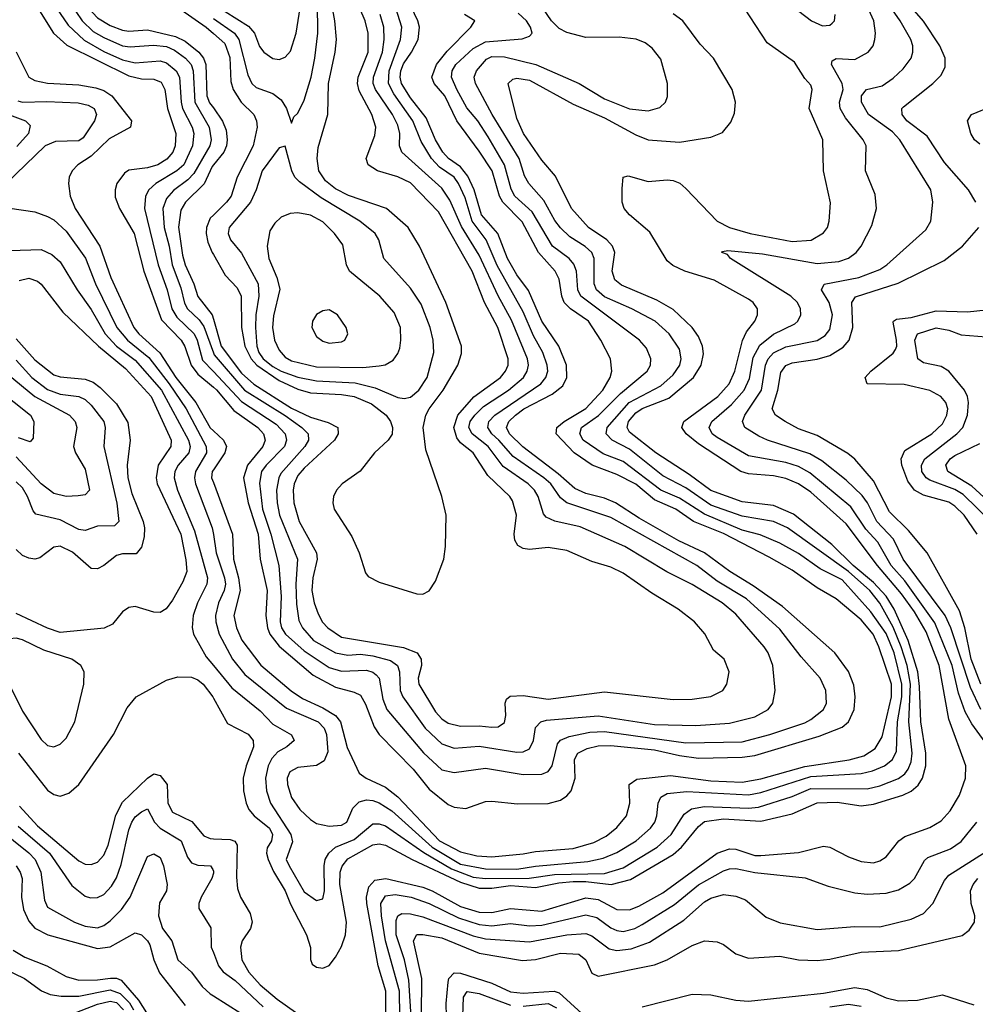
# Model space of a CAD drawing. Header units: inches. Extents: x 884549 to 1028252, y 526810 to 653624.
# Tile 814 of 1056: x 969381 to 972435, y 616568 to 619713. Entities that reach past the tile are written whole.
import ezdxf

# ---------------------------------------------------------------- set-up
doc = ezdxf.new("R2010")
doc.units = ezdxf.units.IN
doc.header["$MEASUREMENT"] = 0
doc.layers.add('A9661', color=7, linetype='Continuous')
doc.layers.add('A9671', color=7, linetype='Continuous')

msp = doc.modelspace()

# ---------------------------------------------------------------- linework, layer by layer
at = {"layer": 'A9661', "color": 5}
for points, elevation in [([(969402.5, 620000), (969410, 619998.7), (969450, 619977.6), (969500, 619900), (969550, 619842.3), (969601.1, 619750), (969630, 619719.5), (969670, 619695.2), (969710, 619680.2), (969730, 619677.2), (969790, 619681), (969879.2, 619659.2), (969910, 619644.6), (969953.4, 619610), (969968.8, 619590), (969976.1, 619570), (969979.4, 619470), (969988.1, 619448.1), (970000, 619431.3)], 2980), ([(969530.8, 620000), (969570, 619951.8), (969616.5, 619910), (969650, 619864.2), (969685.6, 619825.6), (969726.2, 619806.2), (969810, 619793.2), (969850, 619778.7), (969976.8, 619690), (970000, 619669.8)], 3020), ([(969520.6, 619800.6), (969580.7, 619710), (969616.2, 619676.2), (969650, 619656.1), (969710, 619630.3), (969733.7, 619626.3), (969808.4, 619631.6), (969850, 619627.3), (969876.1, 619616.1), (969911.4, 619590), (969928.9, 619570), (969936, 619550), (969940.6, 619450), (969987, 619370), (969993.4, 619330), (969988.9, 619310), (969938.2, 619221.8), (969918.7, 619201.3), (969872.3, 619167.7), (969850, 619142), (969838.9, 619110), (969842.9, 619050), (969858.7, 618990), (969868.3, 618930), (969896.5, 618856.5), (969907.8, 618807.8), (969917.1, 618790), (969954.5, 618754.5), (969970, 618733.4), (970000, 618648.8)], 2960), ([(969485.1, 619770), (969535.8, 619695.8), (969587.5, 619647.5), (969650, 619611.5), (969710, 619585.4), (969750, 619575.7), (969830, 619581.9), (969850, 619575.2), (969881.1, 619550), (969892.3, 619530), (969896.8, 619450), (969901.7, 619430), (969932.2, 619370), (969937.2, 619350), (969933.5, 619310), (969905.4, 619250), (969883.3, 619230), (969816.1, 619190), (969793.6, 619170), (969783.4, 619150), (969779.9, 619110), (969823.4, 618930), (969852.5, 618850), (969867.2, 618790), (969882.9, 618762.9), (969938.4, 618710), (969948.8, 618690), (969965.9, 618625.9), (970000, 618589.6)], 2940), ([(969439.2, 619750), (969489, 619670), (969531.9, 619631.9), (969730, 619533.7), (969770, 619524.5), (969810, 619523.7), (969833.4, 619513.4), (969845.1, 619490), (969853.8, 619430), (969879.8, 619350), (969878.2, 619310), (969870.7, 619290), (969851.7, 619268.3), (969822.1, 619250), (969790, 619240.5), (969730, 619233.1), (969716.5, 619223.5), (969692.1, 619190), (969686.4, 619170), (969686.4, 619146.4), (969699.9, 619110), (969746.9, 619030), (969778.4, 618910), (969834.8, 618754.8), (969897.1, 618690), (969908.9, 618668.9), (969929.1, 618610), (969950, 618581), (970000, 618539)], 2920), ([(969370, 619610.2), (969410, 619530.2), (969430, 619519), (969470, 619510.4), (969570, 619504.8), (969624.2, 619495.8), (969650, 619487.5), (969675.4, 619470), (969738.5, 619390), (969735.8, 619370), (969667.2, 619332.8), (969610, 619277.7), (969567.4, 619250), (969549, 619231), (969539.3, 619210), (969537.3, 619190), (969542.8, 619150), (969558.9, 619110), (969637.6, 618990), (969672.7, 618890), (969745.6, 618730), (969761.9, 618710), (969829.3, 618649.3), (969880.3, 618570), (969944.5, 618490), (969990, 618409), (970000, 618399.9)], 2880), ([(969374.7, 619454.7), (969390, 619449.8), (969467.6, 619452.4), (969568.1, 619448.1), (969600.5, 619440.5), (969619.4, 619430), (969626.1, 619410), (969620.1, 619390), (969583.6, 619336.4), (969570, 619326), (969495.6, 619324.4), (969462.1, 619310), (969338, 619190)], 2860), ([(969310, 619423.3), (969399.2, 619390), (969414.9, 619374.9), (969409, 619350), (969371.6, 619308.4)], 2840), ([(970000, 619249.3), (969995.8, 619244.2), (969970.7, 619189.3), (969910.8, 619130), (969895.6, 619104.4), (969889.1, 619050.9), (969901.4, 618961.4), (969909.7, 618929.7), (969937.3, 618870), (969950, 618829), (969996.2, 618770), (970000, 618757)], 2980), ([(969350, 619111.3), (969430, 619099.1), (969470, 619084.6), (969490, 619074.4), (969530, 619037.8), (969591.6, 618951.6), (969623.9, 618870), (969691.4, 618730), (969725.6, 618690), (969794, 618634), (969858.9, 618550), (969913.1, 618470), (969977.5, 618350), (969977.8, 618330), (969942.6, 618270), (969939.8, 618250), (969943.1, 618230), (969996.6, 618090), (970000, 618068.6)], 2860), ([(970000, 619088.6), (969990, 619078.8), (969978.6, 619050), (969977.5, 619030), (969982.2, 619002.2), (969995.8, 618970), (970000, 618962.7)], 3020), ([(969350, 618975.7), (969450, 618979), (969483.7, 618963.7), (969510, 618939.5), (969564.4, 618850), (969610, 618788), (969654.8, 618710), (969690.4, 618670.4), (969750, 618625.2), (969834, 618530), (969920.3, 618370), (969926.2, 618350), (969921.5, 618330), (969887.1, 618290), (969876.5, 618270), (969874.5, 618250), (969885.6, 618210), (969939.9, 618079.9), (969981, 617930), (969979.1, 617910), (969949, 617850), (969935.8, 617810), (969931.9, 617771.9), (969936.4, 617750), (969977.6, 617677.6), (970000, 617650.4)], 2840), ([(969379.9, 618880.1), (969410, 618887.8), (969438.2, 618878.2), (969450, 618868.8), (969519.3, 618779.3), (969633.1, 618670), (969719, 618599), (969801.7, 618510), (969865.4, 618370), (969864, 618350), (969823.4, 618290), (969817.1, 618250), (969820.5, 618230), (969896.3, 618070), (969912.5, 617987.5), (969914.9, 617950), (969902.7, 617917.3), (969870, 617858.5), (969849.2, 617830.8), (969830, 617819.9), (969810, 617820.5), (969750, 617838.3), (969730, 617835.2), (969710, 617821.3), (969678, 617782), (969650.6, 617769.4), (969510, 617755.7), (969470, 617769.2), (969370, 617816.1)], 2820), ([(969370, 618693.9), (969430, 618626.7), (969490, 618579.1), (969510, 618572.2), (969590, 618564.8), (969615.5, 618555.5), (969638.6, 618538.6), (969690, 618485.8), (969726.7, 618426.7), (969734.3, 618370), (969724.6, 618290), (969727.2, 618250), (969739.9, 618199.9), (969776.2, 618110), (969780.5, 618090), (969779.1, 618060.9), (969770, 618028.6), (969753.1, 618006.9), (969710, 618006.7), (969690, 618001.7), (969650, 617969.3), (969630, 617958.7), (969610, 617960.2), (969550, 618012.3), (969510, 618031.5), (969490, 618028.2), (969445.8, 617994.2), (969430, 617989.9), (969410, 617992.8), (969390, 618001.6), (969370, 618021)], 2780), ([(969320.2, 618600.2), (969429.9, 618509.9), (969540.4, 618450), (969558.4, 618430), (969564.2, 618410), (969552.9, 618350), (969559.3, 618330), (969590, 618277.3), (969604.2, 618210), (969590, 618195.2), (969568.3, 618191.7), (969530, 618190.4), (969490, 618199.6), (969450, 618230.3), (969370, 618316.6)], 2740), ([(969370, 618625.7), (969419.5, 618570), (969470, 618531.8), (969510, 618516.9), (969570, 618509), (969590, 618500.1), (969610, 618481.7), (969649.7, 618430), (969654.2, 618410), (969650.1, 618350), (969691.7, 618168.4), (969697.6, 618110), (969683.7, 618096.3), (969630, 618095.6), (969590, 618081.3), (969570, 618085.1), (969510, 618115.6), (969433.1, 618133.1), (969424, 618144), (969406.2, 618190), (969390, 618217.3), (969370, 618237)], 2760), ([(969263.3, 618570), (969416.1, 618450), (969425.9, 618430), (969424.1, 618375.9), (969414.8, 618365.2), (969377.6, 618377.6)], 2720), ([(970000, 618275.2), (969996.5, 618270), (969994.3, 618250), (970000, 618234.7)], 2880), ([(969377.6, 617370), (969470, 617251.9), (969490, 617238.4), (969510, 617232.8), (969537.9, 617242.1), (969570, 617270.2), (969681.2, 617430), (969725.1, 617514.9), (969753, 617550), (969850, 617603.5), (969886.4, 617613.6), (969930, 617612.3), (969950, 617603.8), (969967, 617590), (969997.9, 617550), (970000, 617546.2)], 2820), ([(969380.6, 617200.6), (969437.9, 617137.9), (969570, 617026.4), (969590, 617015.6), (969610, 617013.9), (969630, 617021.9), (969650, 617043.7), (969663.5, 617076.5), (969688, 617172), (969710, 617213.6), (969790, 617290.2), (969810, 617304.2), (969830, 617299), (969852.1, 617270), (969854.6, 617210), (969870, 617181.8), (969931.7, 617151.7), (969970, 617106), (969990, 617097.3), (970000, 617096.7)], 2780), ([(969376.4, 617136.4), (969476.7, 617050), (969547.4, 616947.4), (969590, 616913.2), (969607.7, 616907.7), (969630, 616908.7), (969650, 616918.8), (969674.7, 616945.3), (969690, 616971.8), (969705.5, 617014.5), (969730, 617125.5), (969739.3, 617150), (969750, 617166.1), (969770, 617183), (969790, 617191.7), (969812.3, 617150), (969830, 617130), (969897.2, 617090), (969917.7, 617037.7), (969930, 617019.8), (969950, 617012), (969990.5, 617010.5), (969998.5, 616998.5), (970000, 616993.4)], 2760), ([(969310.9, 617130), (969410, 617051.6), (969431, 617030), (969449.1, 616990), (969460.1, 616900.1), (969470, 616877.6), (969556.5, 616830), (969590, 616817.2), (969630, 616812.3), (969650, 616819.4), (969670, 616833.9), (969706.2, 616870), (969733.9, 616910), (969790, 617040.2), (969810, 617048.2), (969830, 617036.3), (969841.2, 617010), (969852.8, 616950), (969850.1, 616930), (969827.7, 616892.3), (969824.5, 616850), (969837.7, 616810), (969866.9, 616770), (969886.7, 616710), (969930, 616670.1), (969964.2, 616624.2), (969990, 616600.6), (970000, 616594.4)], 2740), ([(969369.8, 617009.8), (969383.1, 616990), (969388.6, 616970), (969386.8, 616910), (969393.5, 616870), (969410, 616833.2), (969430, 616810.8), (969471, 616790), (969630, 616746.1), (969670, 616751.5), (969750, 616795.9), (969770, 616789.7), (969790, 616770.6), (969797.1, 616757.1), (969810, 616709.3), (969828.2, 616668.2), (969910, 616563.4)], 2720), ([(970000, 616986.4), (969995.2, 616970), (969961, 616910), (969954, 616890), (969953.9, 616873.9), (969992.1, 616812.1), (969993.4, 616750), (970000, 616733)], 2760), ([(969360.6, 616740.6), (969398, 616718), (969468, 616690), (969530, 616656.1), (969570, 616644.9), (969630, 616645.4), (969671.6, 616651.6), (969690, 616651.6), (969705.1, 616645.1), (969760.4, 616580.4), (969830, 616471.5)], 2680), ([(969330, 616682.5), (969396, 616650), (969451.1, 616611.1), (969478.6, 616598.6), (969513.3, 616593.3), (969570, 616593.2), (969670, 616613.8), (969701.9, 616601.9), (969731.9, 616571.9), (969745, 616550)], 2660), ([(969544.7, 616535.3), (969630, 616567.7), (969670, 616577.2), (969690, 616573.5), (969712.7, 616550)], 2640)]:
    msp.add_lwpolyline(points, dxfattribs=dict(at, elevation=elevation))
at = {"layer": 'A9661', "color": 5, "elevation": 2840}
msp.add_lwpolyline([(969370, 617737.1), (969350, 617735), (969330, 617715.6), (969322.9, 617690), (969324.2, 617650), (969338.2, 617610), (969390, 617504.1), (969450, 617413.2), (969470, 617394.9), (969490, 617390.2), (969510, 617398.3), (969530, 617417.6), (969557.6, 617470), (969586.2, 617590), (969587.7, 617630), (969576.4, 617650), (969548.2, 617670), (969458.6, 617698.6), (969390, 617732.3)], close=True, dxfattribs=at)
at = {"layer": 'A9671', "color": 5}
for points, elevation in [([(970000, 619716.8), (970067.4, 619670), (970081.7, 619650), (970110, 619536.9), (970123.4, 619510), (970136.9, 619496.9), (970190, 619477.3), (970216.9, 619456.9), (970233.7, 619430), (970250, 619382.8), (970257.4, 619402.6), (970270, 619414.9), (970290, 619455.8), (970312.2, 619530), (970324.3, 619590), (970333.7, 619670), (970333.2, 619766.8), (970327.5, 619850), (970317.9, 619890), (970285.2, 619985.2), (970278.1, 620000)], 3040), ([(970000, 619762.9), (970112.6, 619692.6), (970131.7, 619670), (970147.8, 619627.8), (970161.5, 619610), (970190, 619589.5), (970210, 619586.7), (970230, 619593.4), (970246.9, 619613.1), (970265, 619670), (970287.1, 619812.9), (970281.4, 619890), (970272, 619932), (970237.5, 620000)], 3060), ([(970000, 618962.7), (970037.5, 618897.5), (970076.4, 618856.4), (970089.4, 618830), (970089.6, 618730), (970100.7, 618670), (970120.7, 618630), (970139, 618610), (970210, 618561), (970270, 618533.3), (970310, 618521.5), (970410, 618516.2), (970450, 618509.1), (970505.6, 618485.6), (970552.5, 618450), (970566.3, 618430), (970572.8, 618410), (970571.2, 618388.8), (970558.5, 618370), (970515, 618330), (970468.8, 618271.2), (970411.8, 618230), (970393.5, 618210), (970384.3, 618190), (970382.3, 618170), (970386.3, 618150), (970442.7, 618062.7), (970466.3, 618010), (970485.8, 617945.7), (970494.4, 617934.4), (970530, 617916), (970650, 617879), (970670, 617878), (970690, 617888.4), (970710, 617919.1), (970737.1, 617990), (970742.3, 618030), (970744.3, 618130), (970730.5, 618190), (970678.8, 618338.8), (970670.6, 618410.6), (970679.3, 618450), (970689.9, 618470), (970734.4, 618530), (970781, 618610), (970793, 618647), (970793.1, 618670), (970742.8, 618810), (970658.4, 618990), (970623.1, 619050), (970553.1, 619110), (970431.6, 619151.6), (970390, 619173.4), (970358.4, 619198.4), (970337.4, 619230), (970331.3, 619270), (970334.5, 619305.5), (970365.4, 619410), (970367.8, 619510), (970389.6, 619610), (970393.4, 619650), (970388.6, 619710), (970359.9, 619870)], 3020), ([(972452.4, 617510), (972419.3, 617579.3), (972356.8, 617770), (972338.7, 617810), (972204.7, 617990), (972173.7, 618053.7), (972120.2, 618110), (972090.1, 618170.1), (972073.2, 618193.2), (972021.9, 618241.9), (971944.2, 618304.2), (971906.7, 618326.7), (971770.5, 618370.5), (971743.2, 618383.2), (971698.8, 618410), (971690.9, 618430), (971698.4, 618450), (971751.7, 618530), (971765.1, 618610), (971773.6, 618630), (971790, 618648.7), (971830, 618668.7), (971930, 618688.1), (971955.5, 618704.5), (971970, 618723.5), (971978.4, 618770), (971967.9, 618810), (971944, 618850), (971952, 618868), (972062.7, 618890), (972130, 618915.3), (972152.8, 618930), (972277.5, 619042.5), (972293.4, 619070), (972299.8, 619130), (972293.3, 619170), (972194, 619330), (972170, 619355), (972093.5, 619410), (972071.7, 619450), (972071.5, 619470), (972087.1, 619490), (972137.8, 619502.2), (972173.1, 619526.9), (972204.1, 619555.9), (972229.9, 619590), (972236, 619610), (972235.9, 619630), (972229.4, 619650), (972194.6, 619710), (972086.2, 619866.2)], 2740), ([(970000, 618757), (970025.3, 618670), (970090, 618583.6), (970129.2, 618549.2), (970250, 618471.9), (970310, 618444), (970366.9, 618426.9), (970397.5, 618410), (970399.3, 618390), (970387, 618370), (970290, 618280.7), (970270, 618256.7), (970258.2, 618230), (970255.2, 618210), (970257.4, 618170), (970274.2, 618110), (970329.4, 618010), (970331.5, 617990), (970317.6, 617930), (970314.9, 617890), (970322.3, 617850), (970335.1, 617815.1), (970348.8, 617788.8), (970365.5, 617770), (970410, 617741.1), (970608.1, 617708.1), (970651.6, 617690), (970664.6, 617670), (970664.9, 617650), (970654.7, 617610), (970656.6, 617590), (970710, 617501.5), (970730, 617479.2), (970750, 617466), (970790, 617455.7), (970850, 617457.1), (970890, 617452.7), (970910, 617454.3), (970930, 617468.2), (970934.3, 617490), (970932.2, 617530), (970937, 617543), (970948.3, 617551.7), (970990, 617554.4), (971070, 617542.5), (971250, 617565.9), (971470, 617541.3), (971530, 617543), (971590, 617551.1), (971628, 617570), (971641.5, 617590), (971648.5, 617630), (971632.6, 617670), (971598.6, 617698.6), (971571.1, 617751.1), (971538.2, 617790), (971486, 617830), (971401, 617881), (971310, 617945), (971270, 617964.4), (971210, 617981.9), (971130, 618017.4), (971070, 618026.6), (971010, 618021.2), (970990, 618024.3), (970973.6, 618033.6), (970963, 618050), (970961.5, 618070), (970969, 618130), (970955.9, 618175.9), (970947.2, 618190), (970877.4, 618257.4), (970830, 618329.1), (970790, 618361.6), (970777.9, 618377.9), (970768.9, 618410), (970781.9, 618450), (970832, 618508), (970918.1, 618570), (970933.6, 618590), (970941.9, 618610), (970942.6, 618630), (970909, 618730), (970866.7, 618810), (970826.9, 618910), (970719.9, 619099.9), (970630, 619192), (970590, 619211.1), (970524.2, 619230), (970494.5, 619250), (970488.9, 619270), (970516.1, 619343.9), (970518.9, 619370), (970506, 619410), (970465.7, 619485.7), (970460.3, 619510), (970462.7, 619530), (970494.5, 619610), (970495.2, 619670), (970485.2, 619710), (970451.6, 619790)], 2980), ([(970000, 618539), (970010, 618530.6), (970065, 618465), (970142, 618410), (970160.2, 618390), (970165.3, 618370), (970158.6, 618350), (970109.6, 618290), (970096.3, 618250), (970111.8, 618170), (970143.3, 618070), (970150, 617990), (970172.3, 617890), (970167.9, 617810), (970172.8, 617770), (970180.3, 617750), (970210, 617712.3), (970319.5, 617619.5), (970390, 617580.7), (970450, 617565.3), (970470, 617555.2), (970486.2, 617526.2), (970513.7, 617453.7), (970529.8, 617429.8), (970638.6, 617318.6), (970690, 617254.6), (970750, 617206.2), (970770, 617197.6), (970806.7, 617193.3), (970870, 617215.1), (970890, 617216.9), (970972.2, 617207.8), (971070, 617209.6), (971110, 617219.5), (971130, 617233.2), (971143.6, 617250), (971156.5, 617290), (971153.8, 617350), (971164.5, 617370), (971194.7, 617385.3), (971230, 617393.9), (971270, 617394.7), (971410, 617380.6), (971490, 617362.2), (971550, 617354.1), (971690, 617356.7), (971730, 617363), (971935.9, 617424), (972010, 617452.9), (972030.3, 617470), (972048, 617510), (972051.7, 617550), (972046.7, 617586.7), (972030, 617631.4), (971985.8, 617690), (971818.5, 617838.5), (971725.1, 617905.1), (971650.5, 617950.5), (971569.8, 618009.8), (971488.1, 618048.1), (971360.7, 618120.7), (971285.7, 618170), (971250, 618184.4), (971190, 618199.5), (971155.7, 618215.7), (971102.3, 618262.3), (970988.9, 618348.9), (970946.1, 618390), (970936.8, 618410), (970944.6, 618430), (970965.9, 618450), (970992.8, 618470), (971083.2, 618516.8), (971116.6, 618543.4), (971130.2, 618570), (971128.4, 618610), (971104.2, 618670), (971050.3, 618750.3), (971007.7, 618847.7), (970970, 618898.5), (970940.4, 618950), (970909.7, 619030), (970856.6, 619090), (970834.1, 619170), (970813.5, 619213.5), (970790, 619243.1), (970751.5, 619270), (970732.9, 619290), (970709.7, 619330), (970679.7, 619399.7), (970630, 619463.3), (970601.2, 619510), (970597.1, 619530), (970599.2, 619550), (970607.7, 619572.3), (970633.8, 619610), (970654.2, 619650), (970659.1, 619690), (970653.8, 619710), (970620.1, 619780.1)], 2920), ([(972492.5, 617370), (972423.7, 617463.7), (972402.3, 617502.3), (972381.4, 617561.4), (972360.7, 617650), (972306.1, 617786.1), (972210, 617920.9), (972166.6, 617970), (972124, 618044), (972085.6, 618085.6), (972036.8, 618156.8), (971906.1, 618266.1), (971870, 618285.4), (971830, 618298.7), (971710, 618320.3), (971610, 618378.2), (971594.1, 618390), (971584.8, 618410), (971593.1, 618430), (971656.1, 618483.9), (971696.4, 618530), (971713.1, 618566.9), (971725.6, 618634.4), (971746.6, 618673.4), (971790, 618709.1), (971858.1, 618741.9), (971868.3, 618750), (971877.5, 618770), (971876.1, 618790), (971866.8, 618810), (971845.5, 618830), (971652.6, 618950), (971642.8, 618962.8), (971625.1, 618970), (971627.1, 618972.9), (971644.4, 618975.6), (971754.5, 618965.5), (971930, 618934.5), (971999.4, 618940.6), (972030, 618951.4), (972054.6, 618970), (972070.6, 618990), (972104.1, 619055.9), (972119.1, 619110), (972114.7, 619154.7), (972084.5, 619230), (972086, 619310), (972076.9, 619330), (972020, 619400), (972003, 619430), (972001.3, 619450), (972012.8, 619490), (972009.9, 619510), (971975.5, 619570), (971977.5, 619582.5), (971990, 619589.3), (972050, 619586.7), (972092.9, 619610), (972108.9, 619630), (972114.3, 619650), (972116.5, 619670), (972110.9, 619710), (972083.5, 619770)], 2760), ([(971831.1, 619771.1), (971911.8, 619710), (971946.6, 619693.4), (971970, 619695.6), (971978.2, 619701.8), (971985.4, 619710), (971987.6, 619730)], 2780), ([(970000, 617650.4), (970058.8, 617578.8), (970150, 617505), (970190, 617463.1), (970250, 617428.4), (970258.4, 617410), (970235.3, 617390), (970205.8, 617374.2), (970186.8, 617353.2), (970175.3, 617330), (970166.2, 617290), (970169.4, 617250), (970182.4, 617210), (970247.8, 617110), (970253.4, 617086.6), (970233.1, 617030), (970242.1, 617010), (970290, 616926.8), (970330, 616899.5), (970350, 616904.4), (970355.6, 616930), (970353.8, 617010), (970357.9, 617030), (970369.1, 617050), (970390, 617070.1), (970450, 617094.2), (970510, 617144.3), (970530, 617144.7), (970550, 617137.8), (970672.8, 617052.7), (970760.8, 617000.8), (970830, 616974.1), (970870, 616969), (971009.4, 616970.6), (971090, 616982.4), (971250, 616985), (971310, 617003.5), (971418.3, 617070), (971463, 617110), (971505.2, 617174.8), (971528.4, 617191.6), (971570, 617199.6), (971710, 617194.3), (971742.5, 617197.5), (971850, 617231.9), (971910, 617257.1), (972090, 617255.7), (972130, 617265.8), (972190, 617288.8), (972210, 617303.5), (972220.9, 617319.1), (972230, 617342.2), (972233.7, 617370), (972222.4, 617470), (972228, 617590), (972217.2, 617650), (972198.7, 617710), (972172.4, 617772.4), (972129.7, 617849.7), (972097.6, 617890), (972030, 617950.9), (971835.3, 618090), (971790, 618110.5), (971690, 618126.9), (971590, 618162.6), (971510, 618217.8), (971436.3, 618256.3), (971330, 618341), (971274.6, 618370), (971255.1, 618390), (971258.8, 618410), (971329.2, 618490.8), (971430, 618543.9), (971470, 618578.3), (971491.1, 618610), (971495.5, 618630), (971490, 618660.4), (971457.1, 618710), (971412.2, 618750), (971337.9, 618790), (971250, 618828.1), (971224.9, 618850), (971217.2, 618870), (971217, 618950), (971209.4, 618969.4), (971188.6, 618988.6), (971139.2, 619019.2), (971110, 619048), (971091.8, 619071.8), (971056.2, 619136.2), (971008.7, 619190), (970994.9, 619214.9), (970977.3, 619270), (970890.6, 619410), (970837.5, 619510), (970833.7, 619530), (970840.6, 619550), (970872.8, 619587.2), (970890, 619595.8), (970930, 619594.4), (971030.3, 619570.3), (971169.2, 619509.2), (971250, 619460.8), (971330, 619428.3), (971390, 619422.4), (971426.7, 619433.3), (971445.1, 619450), (971451.8, 619468.2), (971450.9, 619509.1), (971430, 619587.3), (971402.8, 619622.8), (971379.6, 619639.6), (971351.3, 619651.4), (971297.3, 619657.3), (971190, 619656.6), (971130, 619673), (971105.5, 619685.5), (971080.9, 619710), (971053.1, 619750)], 2840), ([(970000, 618589.6), (970090, 618493.5), (970200.6, 618420.6), (970229.7, 618390), (970234.3, 618370), (970227.7, 618350), (970168.4, 618290), (970154.1, 618270), (970147, 618233), (970157.4, 618150), (970183.6, 618070), (970208.8, 617970), (970216.5, 617870), (970213.1, 617790), (970218.3, 617770), (970230.7, 617750), (970290, 617696.4), (970370, 617643.5), (970410, 617631.5), (970490, 617634.8), (970509.2, 617629.2), (970520.2, 617620.2), (970530, 617609.1), (970542.1, 617542.1), (970554.5, 617510), (970671.3, 617371.3), (970730, 617316.8), (970770, 617307.9), (970870, 617322.5), (970990, 617301.6), (971050, 617303.4), (971070, 617311.4), (971083.1, 617330), (971100, 617400), (971109, 617411), (971136.9, 617423.1), (971203, 617437), (971250, 617439.6), (971510, 617403.5), (971690, 617406.7), (971778.9, 617430), (971890, 617467), (971910, 617477.7), (971950.5, 617510), (971959.6, 617530), (971957.9, 617570), (971939.5, 617610), (971878.1, 617678.1), (971810, 617766.6), (971703.4, 617863.5), (971610, 617919), (971545.6, 617970), (971270, 618122.4), (971129.7, 618169.7), (971110, 618186.2), (971078.8, 618230), (971056.2, 618250), (970957.8, 618317.8), (970912.9, 618370), (970889.9, 618390), (970877.4, 618410), (970880.2, 618430), (970899.2, 618450), (971047.1, 618550), (971063, 618570), (971068.6, 618590), (971067.2, 618610), (971053.2, 618650), (971023.6, 618703.6), (970990, 618779.9), (970907.6, 618927.6), (970872.1, 619010), (970827.1, 619070), (970804.5, 619144.5), (970783.1, 619190), (970769.9, 619210), (970722.5, 619242.5), (970697.1, 619270), (970664.5, 619324.5), (970638, 619390), (970576.9, 619476.9), (970559.7, 619510), (970561.5, 619550), (970598.3, 619650), (970602.3, 619690), (970582.7, 619750)], 2940), ([(970000, 618068.6), (970009.2, 618010), (970036, 617930), (970038.5, 617910), (970034.9, 617890), (970016.9, 617850), (970007, 617810), (970007.6, 617790), (970018.6, 617750), (970061.3, 617670), (970100.9, 617620.9), (970234.2, 617514.2), (970334.7, 617470), (970354.1, 617450), (970361.4, 617430), (970365.7, 617374.3), (970354.6, 617345.4), (970330, 617330.4), (970270, 617323.9), (970244.6, 617310), (970236.4, 617290), (970236.6, 617270), (970250, 617228), (970276.6, 617190), (970310, 617157.5), (970330, 617145.5), (970370, 617137.2), (970410, 617139.9), (970426.8, 617150), (970446.1, 617193.9), (970465.6, 617214.4), (970490, 617220.8), (970510, 617218.5), (970530, 617211.4), (970570, 617185.4), (970699, 617070), (970790, 617015), (970870, 617000.7), (970970, 616999.3), (971030, 617008.9), (971196.6, 617023.4), (971245.4, 617034.6), (971290, 617052.1), (971351.4, 617090), (971396.9, 617130), (971410.7, 617150), (971417.6, 617170), (971422.1, 617210), (971430, 617229.2), (971450, 617241.1), (971513, 617247), (971710, 617237), (971750, 617244.4), (971910, 617295.3), (972070, 617304.7), (972106.5, 617313.5), (972145.4, 617330), (972170.6, 617349.4), (972183.3, 617376.7), (972186.8, 617470), (972200, 617550), (972200.8, 617590), (972175.3, 617690), (972150, 617752.7), (972101, 617821), (972010, 617923.9), (971939.4, 617959.4), (971870, 618008), (971810, 618041.2), (971747.5, 618067.5), (971690, 618082.9), (971570, 618133.3), (971490, 618184.8), (971430, 618210.4), (971310, 618302.3), (971246, 618326), (971182, 618370), (971171.1, 618390), (971176.6, 618410), (971231.2, 618448.8), (971301.4, 618518.6), (971386.5, 618590), (971396.7, 618610), (971398.1, 618630), (971384, 618664), (971361.7, 618690), (971174.1, 618830), (971165.3, 618850), (971160.8, 618910), (971152.6, 618932.6), (971136.9, 618950), (971084.1, 618990), (971019.4, 619099.4), (970964, 619150), (970952.2, 619172.2), (970930.2, 619250), (970878.7, 619338.7), (970845.4, 619390), (970810, 619431.9), (970777.9, 619490), (970761, 619530), (970762.8, 619550), (970774.7, 619570), (970830, 619620.9), (970870, 619642.7), (970987.5, 619652.4), (971010, 619660.7), (971018.5, 619670), (971013.1, 619690), (971000.9, 619710), (970974.5, 619734.5)], 2860), ([(970000, 617546.2), (970045.1, 617465.1), (970111, 617431), (970126.9, 617410), (970128.3, 617390), (970104.8, 617330), (970095.8, 617290), (970096.6, 617250), (970104.7, 617210), (970113.9, 617190), (970130.5, 617170), (970179.8, 617130), (970188.6, 617110), (970185.4, 617090), (970172.4, 617067.6), (970170.3, 617050), (970174.9, 617030), (970191.9, 616991.9), (970230, 616930.6), (970247.1, 616887.1), (970297.9, 616790), (970311, 616749), (970310.3, 616710.3), (970315.8, 616695.8), (970330, 616685.8), (970350, 616682.7), (970370, 616691.7), (970390, 616718.5), (970410, 616752), (970422.7, 616790), (970425.4, 616830), (970404, 616950), (970405.3, 616990), (970411.4, 617008.6), (970430, 617032.1), (970510, 617076.7), (970530, 617080.1), (970550, 617075.9), (970635.5, 617030), (970790, 616957.5), (970850, 616938.2), (970890, 616938.6), (970950, 616947), (971030, 616940.6), (971104.4, 616955.6), (971150, 616959.5), (971190, 616959.6), (971271.1, 616950), (971333.4, 616966.6), (971470, 617045.8), (971496.6, 617070), (971550, 617135.2), (971570, 617151.6), (971630, 617160.2), (971750, 617152.4), (971850, 617176.1), (971930, 617211.6), (971993.4, 617213.4), (972070, 617201.7), (972110, 617206.5), (972203.7, 617236.2), (972230, 617248.8), (972252.3, 617267.7), (972266.3, 617290), (972277.1, 617330), (972277.5, 617370), (972261.5, 617470), (972257.3, 617582.7), (972251, 617630), (972221, 617730), (972176.2, 617830), (972150, 617871.4), (972110, 617915), (972044.5, 617970), (971976.3, 618036.3), (971853.8, 618133.8), (971790, 618160.9), (971690, 618173.3), (971590, 618208.9), (971520.5, 618260.5), (971413.7, 618330), (971330, 618395.2), (971322.1, 618410), (971326.7, 618430), (971350, 618457.7), (971370, 618470.9), (971455.3, 618504.7), (971535, 618570), (971559.2, 618610), (971566.1, 618646.1), (971563.6, 618670), (971550, 618701.6), (971530, 618729.9), (971470, 618788), (971417, 618817), (971304.7, 618864.7), (971282.6, 618882.6), (971275.1, 618910), (971283.3, 618970), (971276, 618990), (971257.4, 619010), (971199.2, 619050), (971144.2, 619110), (971093.9, 619213.9), (971050, 619264.3), (970991.4, 619350), (970970, 619397.4), (970942.1, 619510), (970956.7, 619523.3), (970970, 619526.5), (971010, 619519.8), (971150, 619444), (971250, 619399.6), (971350, 619345.5), (971390, 619330.1), (971490, 619322.4), (971590, 619338.6), (971627.1, 619352.9), (971653.8, 619386.2), (971665.6, 619414.4), (971669.1, 619450), (971658.5, 619490), (971598.4, 619590), (971555.7, 619635.7), (971499.9, 619710), (971470, 619732.6)], 2820), ([(970551.2, 616468.8), (970551.5, 616610), (970527, 616690), (970490.2, 616890), (970489.8, 616910.2), (970497.3, 616942.7), (970516.2, 616963.8), (970550.8, 616969.2), (970670, 616941.4), (970699.1, 616930), (970790, 616880.2), (970850, 616862), (970890, 616860.5), (970950, 616873.2), (971050, 616865.2), (971190, 616907.8), (971230, 616902.5), (971290, 616870.9), (971330, 616869.8), (971359.3, 616880.7), (971436.1, 616923.9), (971610, 617050.1), (971650, 617064.5), (971670, 617062.9), (971730, 617043.4), (971750, 617042.9), (971870, 617053.1), (971950, 617073.2), (971970, 617069.5), (972030, 617038.6), (972070, 617023.7), (972110, 617019.8), (972130, 617025.9), (972150, 617038.9), (972190.6, 617089.4), (972210, 617103.9), (972290, 617132.4), (972325.7, 617154.3), (972354.4, 617185.6), (972384.4, 617235.6), (972403.4, 617290), (972405.3, 617330), (972350, 617478.8), (972319.9, 617650), (972277.9, 617757.9), (972241.1, 617821.1), (972199.3, 617879.3), (972122.8, 617970), (972022.8, 618102.8), (971910, 618203.8), (971870, 618230.8), (971830, 618247.4), (971790, 618256.5), (971710, 618262), (971686, 618270), (971550, 618357.8), (971511.1, 618390), (971497, 618410), (971503.4, 618430), (971612.8, 618510), (971649, 618550), (971666.6, 618590), (971691.3, 618688.6), (971704.2, 618715.8), (971730.5, 618750), (971739.5, 618770), (971738.6, 618790), (971725.1, 618810), (971710, 618820.2), (971601, 618881), (971506.3, 618910), (971468.2, 618928.2), (971450, 618943.1), (971394.8, 619034.8), (971329.9, 619090), (971312.7, 619110), (971306.5, 619130), (971306.2, 619173.8), (971309.3, 619210.7), (971325.9, 619214.1), (971390, 619196.4), (971450, 619202.3), (971470, 619199.9), (971491, 619191), (971510, 619174.3), (971609.8, 619069.8), (971650, 619049.1), (971716, 619030), (971850, 619005.1), (971910.7, 619009.3), (971950, 619032.2), (971962.3, 619050), (971968.6, 619070), (971972, 619128), (971949.9, 619230), (971947.5, 619330), (971904.6, 619430), (971914.1, 619490), (971910, 619504.5), (971890, 619525.1), (971857.2, 619577.2), (971770, 619639.1), (971698, 619750)], 2780), ([(972436.4, 619130), (972413.7, 619170), (972337, 619257), (972281.7, 619341.7), (972216.7, 619390), (972200.9, 619410), (972200.7, 619430), (972205.3, 619434.7), (972299.5, 619510), (972324.7, 619535.3), (972338.3, 619561.7), (972338.5, 619590), (972322.1, 619630), (972270, 619708.3), (972233, 619750)], 2720), ([(970000, 618648.8), (970002.3, 618642.3), (970099.7, 618530), (970230, 618448.3), (970283.1, 618410), (970302.6, 618390), (970304, 618370), (970292.5, 618350), (970216, 618264), (970208.8, 618250), (970202, 618210), (970203.5, 618170), (970211.7, 618130), (970269.1, 617990), (970264, 617910), (970266, 617846), (970273.7, 617793.7), (970284.6, 617770), (970320.5, 617730), (970390, 617690.9), (970430, 617682.7), (970470, 617686.2), (970510, 617681.4), (970565.7, 617665.7), (970588.6, 617650), (970594.5, 617630), (970597.4, 617570), (970605.5, 617550), (970676.6, 617450), (970730, 617400.3), (970770, 617386.3), (970850, 617392.7), (970970, 617373.3), (970990, 617374.1), (971010, 617383.5), (971023.5, 617410), (971030, 617452.2), (971046.2, 617470), (971064.9, 617475.1), (971230, 617488.8), (971410, 617461.9), (971541.6, 617458.4), (971650, 617465.5), (971730, 617486.3), (971772.7, 617510), (971788.2, 617530), (971796, 617570), (971787.7, 617650), (971773.2, 617690), (971760.5, 617710), (971670, 617813.8), (971626.2, 617850), (971530, 617909), (971448.9, 617948.9), (971314.9, 618030), (971172.6, 618092.6), (971090.9, 618110.9), (971064.1, 618124.1), (971054.9, 618134.9), (971037.8, 618190), (971026.6, 618210), (971005.7, 618230), (970925.9, 618285.9), (970877.8, 618350), (970826.7, 618390), (970816.6, 618410), (970821.3, 618430), (970835.2, 618450), (970862.9, 618477.2), (970943.8, 618530), (970991.4, 618570), (971003.3, 618590), (971006.7, 618610), (971003.9, 618630), (970952.9, 618752.9), (970910.7, 618830.7), (970850, 618961.3), (970793, 619053), (970756.3, 619136.3), (970730, 619174.8), (970602.5, 619290), (970594.7, 619310), (970596.2, 619350), (970590, 619376.5), (970572.8, 619410), (970518, 619490), (970510.7, 619510), (970511.7, 619530), (970540.6, 619610), (970546.4, 619650), (970544.7, 619690), (970533, 619730)], 2960), ([(970000, 618234.7), (970061.1, 618070), (970064.5, 617990), (970080.2, 617930), (970085.4, 617890), (970065.3, 617810), (970073.6, 617770), (970091.2, 617731.2), (970151.4, 617651.4), (970248.7, 617568.7), (970284.8, 617544.8), (970350, 617514.8), (970390.4, 617490), (970406, 617470), (970428, 617388), (970465.7, 617305.7), (970487.9, 617290), (970550, 617261.3), (970590, 617230.9), (970723.2, 617090), (970790, 617054.7), (970842.2, 617042.2), (970890, 617038.9), (970990, 617047.9), (971030, 617055.4), (971150, 617065.4), (971215.8, 617084.2), (971255.1, 617104.9), (971290, 617132.4), (971320.7, 617170), (971331.4, 617210), (971328.4, 617270), (971353.4, 617286.6), (971461, 617299), (971590, 617281.9), (971690, 617277.7), (971750, 617287.5), (971890, 617327.6), (972031.8, 617348.2), (972078.9, 617361.1), (972114.9, 617385.1), (972137.6, 617422.4), (972166.9, 617550), (972167.4, 617590), (972126.6, 617710), (972108.2, 617750), (972070, 617795.5), (971990, 617863.3), (971930, 617898.4), (971850, 617954.3), (971776.4, 617996.4), (971630, 618071.7), (971534.2, 618110), (971477.6, 618150), (971410, 618179.8), (971350, 618229.5), (971290, 618260.1), (971210.8, 618290), (971153.4, 618330), (971095.8, 618390), (971097.7, 618410), (971121.6, 618430), (971190, 618471.6), (971244.7, 618530), (971268.3, 618570), (971273.3, 618590), (971269.5, 618629.5), (971238, 618690), (971198.7, 618750), (971140.9, 618790), (971121.7, 618810), (971113.4, 618830), (971104.9, 618884.9), (971092.2, 618910), (971038.9, 618970), (970987.4, 619067.4), (970924.8, 619130), (970914.3, 619150), (970890.9, 619230), (970850, 619293.6), (970778.1, 619390), (970740, 619470), (970705.5, 619510), (970697.9, 619530), (970713.2, 619570), (970747.1, 619612.9), (970823.2, 619690), (970835.4, 619710), (970802.4, 619730)], 2880), ([(970000, 619669.8), (970037.2, 619637.2), (970052.7, 619592.7), (970056.3, 619516.3), (970062.9, 619490), (970089.2, 619450), (970129, 619410), (970137.9, 619390), (970139.8, 619370), (970127.2, 619310), (970076.2, 619210), (970057, 619150), (970042.5, 619130), (970000, 619088.6)], 3020), ([(970000, 619431.3), (970029.7, 619389.7), (970040.5, 619360.5), (970044.3, 619330), (970042, 619310), (970033.5, 619290), (970000, 619249.3)], 2980), ([(972450, 619316.2), (972433, 619330), (972420.9, 619350), (972409.9, 619390), (972423.2, 619410), (972490, 619438.1)], 2680), ([(972452.7, 617590), (972422.2, 617670), (972402.1, 617770), (972385, 617825), (972281.1, 618010), (972221.4, 618081.4), (972161.2, 618141.2), (972110, 618239.9), (972049.7, 618309.7), (972027.6, 618327.6), (971930, 618384.7), (971870, 618406), (971827.1, 618430), (971796.8, 618450), (971785.4, 618470), (971803.6, 618530), (971813.7, 618586.3), (971830, 618608.6), (971850, 618617.6), (971930, 618628.7), (971970, 618640.5), (972012.6, 618667.4), (972032.5, 618690), (972043.4, 618730), (972040.1, 618810), (972052.1, 618827.9), (972188.4, 618871.6), (972336.1, 618943.9), (972394, 618990), (972446.5, 619050)], 2720), ([(972441.5, 618070), (972399.7, 618130), (972370, 618158.9), (972350, 618171.7), (972270, 618194.7), (972240.6, 618210), (972219.3, 618239.3), (972199.9, 618290), (972198.6, 618310), (972210, 618336.8), (972296.7, 618390), (972330, 618422.7), (972343.8, 618450), (972346.8, 618470), (972340.9, 618490), (972324.9, 618510), (972290, 618528.4), (972208, 618548), (972090, 618549.9), (972083, 618570), (972101, 618590), (972172.4, 618647.6), (972180.3, 618659.7), (972184.5, 618670), (972183.8, 618690), (972173.1, 618746.9), (972173.7, 618750), (972183.3, 618756.7), (972230, 618761.6), (972310, 618782.9), (972410, 618780.1), (972470, 618786.6)], 2680), ([(972485, 618110), (972396.1, 618196.1), (972370, 618212.9), (972290, 618241.9), (972277.8, 618250), (972264.5, 618270), (972263, 618290), (972274.2, 618310), (972376.4, 618390), (972394.9, 618410), (972409.9, 618450), (972413.4, 618490), (972410.6, 618510), (972401.1, 618530), (972351, 618590), (972325.5, 618605.5), (972270, 618617.2), (972251.3, 618630), (972242.2, 618690), (972250.6, 618710), (972310, 618728.5), (972350, 618721.2), (972390, 618706.1), (972470, 618700.3)], 2660), ([(970000, 618399.9), (970032.9, 618370), (970041.9, 618350), (970036.4, 618330), (970000, 618275.2)], 2880), ([(972538.5, 618118.5), (972423.5, 618223.5), (972347.2, 618270), (972340.4, 618290), (972355, 618310), (972370, 618321.3), (972450, 618359.1)], 2640), ([(970596.1, 616530), (970595.4, 616610), (970550.5, 616770), (970537.7, 616850), (970535.3, 616890), (970550, 616914.5), (970581.5, 616918.5), (970632.5, 616910), (970690, 616889.6), (970783.6, 616843.6), (970850, 616822.2), (970890, 616818.8), (970950, 616825.5), (971010, 616818.4), (971050, 616820), (971190, 616853.7), (971225.4, 616845.4), (971270, 616812.3), (971290, 616802.9), (971310, 616800.7), (971347, 616810), (971370, 616822.1), (971473.3, 616886.7), (971550, 616949.5), (971630, 616993.9), (971650, 617000.3), (971670, 617001.7), (971730, 616989.2), (971891.8, 616971.8), (971965.4, 616945.4), (972050, 616923.9), (972090, 616919.3), (972150, 616922.5), (972190, 616932.8), (972225.9, 616954.1), (972241.1, 616970), (972273.1, 617026.9), (972283.9, 617036.1), (972356.2, 617063.8), (972390, 617087.4), (972440.2, 617150)], 2760), ([(970000, 617096.7), (970053.7, 617093.7), (970068.3, 617088.3), (970076.3, 617076.3), (970073.5, 616973.5), (970077.4, 616937.4), (970087.2, 616910), (970118.1, 616858.1), (970123.8, 616830), (970118.5, 616810), (970091.9, 616770), (970086.7, 616750), (970091.4, 616710), (970113.9, 616670), (970150, 616630.1), (970204, 616584), (970262.8, 616542.8)], 2780), ([(970633.1, 616510), (970625, 616645), (970610.6, 616710), (970584.4, 616790), (970584.6, 616835.4), (970590, 616850.6), (970602.7, 616857.3), (970630, 616856.5), (970670, 616847.4), (970830, 616786.2), (970870, 616776.9), (971010, 616767.4), (971129.4, 616789.4), (971190, 616793.4), (971210, 616786.6), (971265.3, 616745.3), (971290, 616739.1), (971335.3, 616744.7), (971394.4, 616765.6), (971503.6, 616836.4), (971570, 616895.2), (971590, 616906.8), (971630, 616918), (971670, 616913.6), (971701, 616901), (971766.5, 616846.5), (971811.9, 616828.1), (971930, 616806.9), (972050, 616815.8), (972130, 616815.6), (972230, 616839.1), (972270, 616858), (972299.2, 616890), (972336.7, 616963.3), (972350, 616980.7), (972470, 617055.5)], 2740), ([(970000, 616993.4), (970001, 616990), (970000, 616986.4)], 2760), ([(970665.4, 616530), (970665.8, 616650), (970639.5, 616770), (970649.9, 616790.1), (970670, 616791), (970730, 616779.8), (970850, 616730.8), (970987.7, 616707.7), (971030, 616711), (971110, 616730.7), (971167.8, 616727.8), (971190.6, 616710), (971210, 616667.2), (971230, 616658), (971410, 616693.3), (971450.5, 616709.5), (971530, 616755.7), (971570, 616770.2), (971610, 616767), (971630, 616758.2), (971670, 616728.5), (971710, 616715.2), (971810, 616721.3), (971870, 616709.3), (971930, 616707.1), (971970, 616711.5), (972070, 616734.1), (972190, 616739), (972393.1, 616786.9), (972415.3, 616804.7), (972432.1, 616830), (972433.4, 616850), (972422, 616890), (972420.2, 616930), (972427.8, 616950), (972443.5, 616970)], 2720), ([(970000, 616733), (970016.8, 616690), (970031.7, 616671.7), (970070, 616644), (970159.4, 616559.4)], 2760), ([(970745.5, 616530), (970743.7, 616570), (970750, 616638.3), (970752.8, 616650), (970770, 616668.1), (970790, 616667), (970890, 616635), (970950, 616607.5), (970990, 616603.2), (971089.2, 616609.2), (971104.7, 616604.7), (971177.9, 616537.9)], 2680), ([(971370, 616559.9), (971530, 616599.6), (971590, 616597.4), (971670, 616580.7), (971710, 616577.4), (971950, 616603.2), (972050, 616621.5), (972090, 616614.6), (972150, 616588.5), (972190, 616578.7), (972250, 616581), (972330, 616598), (972430, 616566.4)], 2680), ([(970000, 616594.4), (970131.9, 616511.9)], 2740), ([(970796.9, 616530), (970799.3, 616590), (970811.5, 616608.5), (970850, 616601.6), (970950, 616564.4)], 2660), ([(970990, 616562), (971070, 616569.8), (971096.7, 616556.7)], 2660), ([(971970, 616559.1), (972030, 616568.1), (972070, 616561.6)], 2660)]:
    msp.add_lwpolyline(points, dxfattribs=dict(at, elevation=elevation))
for points, elevation in [([(970230, 619309.3), (970210, 619304.2), (970155.9, 619230), (970137, 619170), (970118.8, 619130), (970050.6, 619050), (970047.2, 619030), (970055.1, 619010), (970090, 618967.5), (970142.8, 618870), (970145.8, 618830), (970136.2, 618770), (970134.9, 618730), (970138.8, 618670), (970145, 618650), (970158.9, 618630), (970190, 618605.3), (970216.3, 618590), (970270, 618571.4), (970330, 618559.1), (970453.4, 618553.4), (970516.9, 618536.9), (970590, 618506.4), (970610, 618503.1), (970630, 618507.8), (970656.7, 618530), (970683.7, 618570), (970704.2, 618650), (970702.1, 618690), (970693.1, 618730), (970664.1, 618804.1), (970630, 618855.2), (970545.4, 618950), (970528.7, 619010), (970516.7, 619030), (970468.5, 619070), (970344.7, 619144.7), (970275.3, 619195.2), (970260.2, 619210), (970250.5, 619230)], 3040), ([(970270, 619096), (970245.4, 619094.6), (970217.2, 619082.8), (970196.2, 619063.8), (970180.7, 619039.3), (970171.7, 618990), (970177.4, 618950), (970203.4, 618890), (970212.2, 618852.2), (970192.6, 618767.4), (970188.7, 618730), (970195.7, 618690), (970210, 618657.9), (970230, 618635.3), (970250, 618623.7), (970330, 618603.8), (970478.1, 618601.9), (970530, 618607), (970549, 618611), (970574.7, 618625.3), (970590, 618647.2), (970595.6, 618664.4), (970599.6, 618690), (970597.7, 618730), (970578, 618778), (970532, 618830), (970434.7, 618910), (970425.6, 618930), (970413.6, 618993.6), (970387.7, 619030), (970350, 619067.4), (970310, 619088.9)], 3060), ([(970370, 618786.6), (970350, 618783.5), (970330, 618771.2), (970317.4, 618750), (970314.3, 618730), (970330, 618701.7), (970350, 618686.5), (970370, 618680.2), (970410, 618684), (970420.7, 618690), (970429.6, 618710), (970424.7, 618730), (970396.9, 618770)], 3080)]:
    msp.add_lwpolyline(points, close=True, dxfattribs=dict(at, elevation=elevation))

doc.saveas('drawing.dxf')
